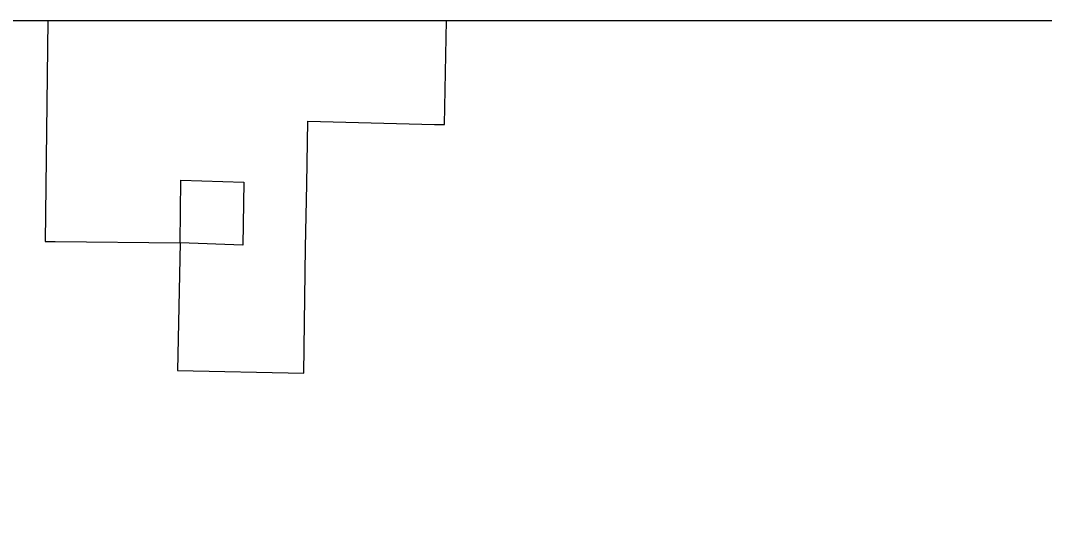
# Model space of a CAD drawing. Extents: x 1370567 to 1373900, y 377514 to 379648.
# Drawn here: x 1371037.6 to 1371145.4, y 379500 to 379552.5 of the extents above; entities that cross this region are included whole.
import ezdxf

# ---------------------------------------------------------------- set-up
doc = ezdxf.new("R2010")
doc.units = 0
doc.layers.add('Default', color=7, linetype='Continuous')
doc.layers.add('Survey Symbols', color=7, linetype='Continuous')

msp = doc.modelspace()

# ---------------------------------------------------------------- linework, layer by layer
at = {"layer": 'Default'}
for points in [[(1371040.51, 379552.54), (1371040.25, 379529.3)], [(1371082.26, 379541.59), (1371082.45, 379552.54)], [(1371067.63, 379528.67), (1371067.76, 379535.31), (1371067.88, 379541.96), (1371081.21, 379541.6), (1371082.26, 379541.59)], [(1371054.43, 379529.14), (1371054.49, 379535.73), (1371061.13, 379535.52), (1371061.03, 379528.9), (1371054.43, 379529.14)], [(1371040.25, 379529.3), (1371041.3, 379529.29), (1371054.43, 379529.14)], [(1371054.43, 379529.14), (1371054.16, 379515.74), (1371067.43, 379515.46), (1371067.63, 379528.67)]]:
    msp.add_lwpolyline(points, dxfattribs=at)
at = {"layer": 'Survey Symbols'}
msp.add_lwpolyline([(1370727.27, 379552.54), (1371456.67, 379552.54), (1371456.67, 378768.06), (1370727.27, 378768.06)], close=True, dxfattribs=at)
msp.add_lwpolyline([(1370727.27, 379552.54), (1371456.67, 379552.54), (1371456.67, 378768.06), (1370727.27, 378768.06)], close=True, dxfattribs=at)
msp.add_lwpolyline([(1370727.27, 379552.54), (1371456.67, 379552.54), (1371456.67, 378768.06), (1370727.27, 378768.06)], close=True, dxfattribs=at)
msp.add_lwpolyline([(1370727.27, 379552.54), (1371456.67, 379552.54), (1371456.67, 378768.06), (1370727.27, 378768.06)], close=True, dxfattribs=at)
msp.add_lwpolyline([(1370727.27, 379552.54), (1371456.67, 379552.54), (1371456.67, 378768.06), (1370727.27, 378768.06)], close=True, dxfattribs=at)
msp.add_lwpolyline([(1370727.27, 379552.54), (1371456.67, 379552.54), (1371456.67, 378768.06), (1370727.27, 378768.06)], close=True, dxfattribs=at)

doc.saveas('drawing.dxf')
